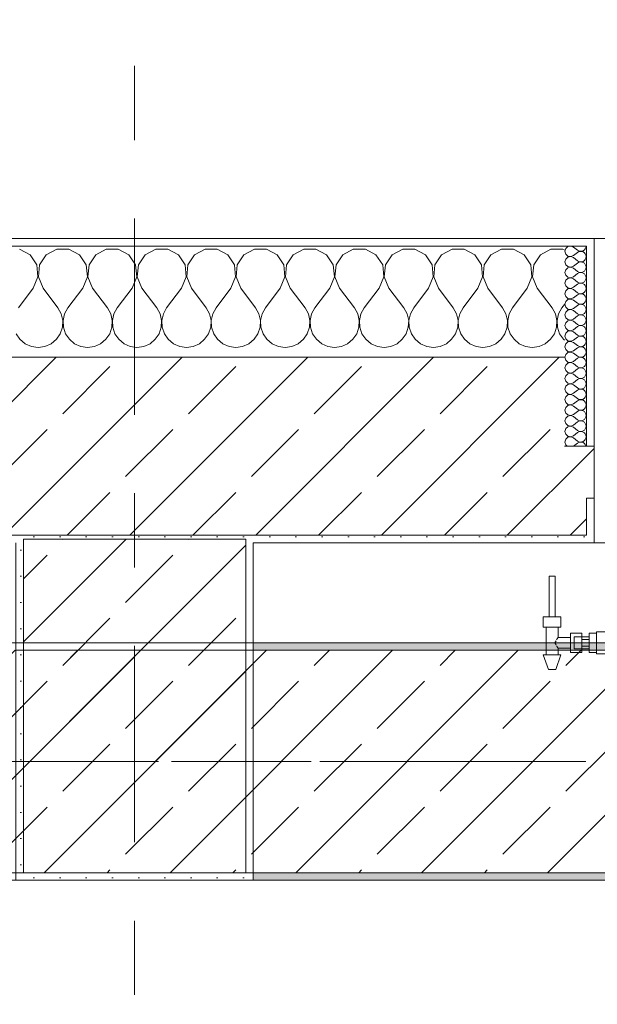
# Model space of a CAD drawing. Header units: metres. Extents: x -3.6 to 84.5, y -11 to 16.8.
# Tile 639 of 656: x 54.375 to 55.154, y 12.823 to 14.15. Entities that reach past the tile are written whole.
import ezdxf

# ---------------------------------------------------------------- set-up
doc = ezdxf.new("R2010")
doc.units = ezdxf.units.M
doc.header["$MEASUREMENT"] = 0
doc.linetypes.add('Achse', pattern=[0.2, 0.1, -0.05, 0, -0.05])
doc.linetypes.add('Strichlinie doppelt', pattern=[0.546806, 0.264583, -0.105833, 0.070556, -0.105833])
for name, color, linetype in [('301 - Elemente.Linie', 7, 'Continuous'), ('451 - Universal.Achsen Raster', 7, 'Continuous'), ('604 - Struktur.Wand Aussen', 7, 'Continuous'), ('607 - Struktur.Stütze', 7, 'Continuous'), ('608 - Struktur.Träger', 7, 'Continuous')]:
    doc.layers.add(name, color=color, linetype=linetype)
pattern_1 = [(45, (0, 0), (-0.08485281, 0.08485281), []), (45, (-0.04243, 0.04243), (-0.08485281, 0.08485281), [0.09, -0.03])]
pattern_2 = [(45, (0, 0), (-0.01767767, 0.01767767), [0, -0.025])]
pattern_3 = [(0, (0, 0), (0, 0.08660254), [0, -0.05]), (0, (0.025, 0.0433), (0, 0.08660254), [0, -0.05])]

# ---------------------------------------------------------------- blocks, each defined once
blk = doc.blocks.new('*X41')
at = {"layer": '604 - Struktur.Wand Aussen', "color": 7, "linetype": 'Continuous', "lineweight": 5}
for p, q in [((54.3891, 13.833), (54.3748, 13.8407)), ((54.3981, 13.8195), (54.3891, 13.833)), ((54.4109, 13.833), (54.4019, 13.8195)), ((54.4252, 13.8407), (54.4109, 13.833)), ((54.4415, 13.8407), (54.4252, 13.8407)), ((54.4558, 13.833), (54.4415, 13.8407)), ((54.4648, 13.8195), (54.4558, 13.833)), ((54.4776, 13.833), (54.4686, 13.8195)), ((54.4919, 13.8407), (54.4776, 13.833)), ((54.5081, 13.8407), (54.4919, 13.8407)), ((54.5224, 13.833), (54.5081, 13.8407)), ((54.5314, 13.8195), (54.5224, 13.833)), ((54.5442, 13.833), (54.5352, 13.8195)), ((54.5585, 13.8407), (54.5442, 13.833)), ((54.5748, 13.8407), (54.5585, 13.8407)), ((54.5891, 13.833), (54.5748, 13.8407)), ((54.5981, 13.8195), (54.5891, 13.833)), ((54.6109, 13.833), (54.6019, 13.8195)), ((54.6252, 13.8407), (54.6109, 13.833)), ((54.6415, 13.8407), (54.6252, 13.8407)), ((54.6558, 13.833), (54.6415, 13.8407)), ((54.6648, 13.8195), (54.6558, 13.833)), ((54.6776, 13.833), (54.6686, 13.8195)), ((54.6919, 13.8407), (54.6776, 13.833)), ((54.7081, 13.8407), (54.6919, 13.8407)), ((54.7224, 13.833), (54.7081, 13.8407)), ((54.7314, 13.8195), (54.7224, 13.833)), ((54.7442, 13.833), (54.7352, 13.8195)), ((54.7585, 13.8407), (54.7442, 13.833)), ((54.7748, 13.8407), (54.7585, 13.8407)), ((54.7891, 13.833), (54.7748, 13.8407)), ((54.7981, 13.8195), (54.7891, 13.833)), ((54.8109, 13.833), (54.8019, 13.8195)), ((54.8252, 13.8407), (54.8109, 13.833)), ((54.8415, 13.8407), (54.8252, 13.8407)), ((54.8558, 13.833), (54.8415, 13.8407)), ((54.8648, 13.8195), (54.8558, 13.833)), ((54.8776, 13.833), (54.8686, 13.8195)), ((54.8919, 13.8407), (54.8776, 13.833)), ((54.9081, 13.8407), (54.8919, 13.8407)), ((54.9224, 13.833), (54.9081, 13.8407)), ((54.9314, 13.8195), (54.9224, 13.833)), ((54.9442, 13.833), (54.9352, 13.8195)), ((54.9585, 13.8407), (54.9442, 13.833)), ((54.9748, 13.8407), (54.9585, 13.8407)), ((54.9891, 13.833), (54.9748, 13.8407)), ((54.9981, 13.8195), (54.9891, 13.833)), ((55.0109, 13.833), (55.0019, 13.8195)), ((55.0252, 13.8407), (55.0109, 13.833)), ((55.0415, 13.8407), (55.0252, 13.8407)), ((55.0558, 13.833), (55.0415, 13.8407)), ((55.0648, 13.8195), (55.0558, 13.833)), ((55.0776, 13.833), (55.0686, 13.8195)), ((55.0919, 13.8407), (55.0776, 13.833)), ((55.1081, 13.8407), (55.0919, 13.8407)), ((55.11, 13.8397), (55.1081, 13.8407)), ((54.3996, 13.8033), (54.3981, 13.8195)), ((54.4019, 13.8195), (54.4004, 13.8033)), ((54.4663, 13.8033), (54.4648, 13.8195)), ((54.4686, 13.8195), (54.467, 13.8033)), ((54.533, 13.8033), (54.5314, 13.8195)), ((54.5352, 13.8195), (54.5337, 13.8033)), ((54.5996, 13.8033), (54.5981, 13.8195)), ((54.6019, 13.8195), (54.6004, 13.8033)), ((54.6663, 13.8033), (54.6648, 13.8195)), ((54.6686, 13.8195), (54.667, 13.8033)), ((54.733, 13.8033), (54.7314, 13.8195)), ((54.7352, 13.8195), (54.7337, 13.8033)), ((54.7996, 13.8033), (54.7981, 13.8195)), ((54.8019, 13.8195), (54.8004, 13.8033)), ((54.8663, 13.8033), (54.8648, 13.8195)), ((54.8686, 13.8195), (54.867, 13.8033)), ((54.933, 13.8033), (54.9314, 13.8195)), ((54.9352, 13.8195), (54.9337, 13.8033)), ((54.9996, 13.8033), (54.9981, 13.8195)), ((55.0019, 13.8195), (55.0004, 13.8033)), ((55.0663, 13.8033), (55.0648, 13.8195)), ((55.0686, 13.8195), (55.067, 13.8033)), ((54.3933, 13.7883), (54.3996, 13.8033)), ((54.4004, 13.8033), (54.4067, 13.7883)), ((54.46, 13.7883), (54.4663, 13.8033)), ((54.467, 13.8033), (54.4733, 13.7883)), ((54.5267, 13.7883), (54.533, 13.8033)), ((54.5337, 13.8033), (54.54, 13.7883)), ((54.5933, 13.7883), (54.5996, 13.8033)), ((54.6004, 13.8033), (54.6067, 13.7883)), ((54.66, 13.7883), (54.6663, 13.8033)), ((54.667, 13.8033), (54.6733, 13.7883)), ((54.7267, 13.7883), (54.733, 13.8033)), ((54.7337, 13.8033), (54.74, 13.7883)), ((54.7933, 13.7883), (54.7996, 13.8033)), ((54.8004, 13.8033), (54.8067, 13.7883)), ((54.86, 13.7883), (54.8663, 13.8033)), ((54.867, 13.8033), (54.8733, 13.7883)), ((54.9267, 13.7883), (54.933, 13.8033)), ((54.9337, 13.8033), (54.94, 13.7883)), ((54.9933, 13.7883), (54.9996, 13.8033)), ((55.0004, 13.8033), (55.0067, 13.7883)), ((55.06, 13.7883), (55.0663, 13.8033)), ((55.067, 13.8033), (55.0733, 13.7883)), ((54.3933, 13.7883), (54.3733, 13.7617)), ((54.4067, 13.7883), (54.4267, 13.7617)), ((54.46, 13.7883), (54.44, 13.7617)), ((54.4733, 13.7883), (54.4933, 13.7617)), ((54.5267, 13.7883), (54.5067, 13.7617)), ((54.54, 13.7883), (54.56, 13.7617)), ((54.5933, 13.7883), (54.5733, 13.7617)), ((54.6067, 13.7883), (54.6267, 13.7617)), ((54.66, 13.7883), (54.64, 13.7617)), ((54.6733, 13.7883), (54.6933, 13.7617)), ((54.7267, 13.7883), (54.7067, 13.7617)), ((54.74, 13.7883), (54.76, 13.7617)), ((54.7933, 13.7883), (54.7733, 13.7617)), ((54.8067, 13.7883), (54.8267, 13.7617)), ((54.86, 13.7883), (54.84, 13.7617)), ((54.8733, 13.7883), (54.8933, 13.7617)), ((54.9267, 13.7883), (54.9067, 13.7617)), ((54.94, 13.7883), (54.96, 13.7617)), ((54.9933, 13.7883), (54.9733, 13.7617)), ((55.0067, 13.7883), (55.0267, 13.7617)), ((55.06, 13.7883), (55.04, 13.7617)), ((55.0733, 13.7883), (55.0933, 13.7617)), ((55.11, 13.7661), (55.1067, 13.7617)), ((54.4311, 13.7536), (54.4267, 13.7617)), ((54.4332, 13.7447), (54.4311, 13.7536)), ((54.4355, 13.7536), (54.4335, 13.7447)), ((54.44, 13.7617), (54.4355, 13.7536)), ((54.4978, 13.7536), (54.4933, 13.7617)), ((54.4999, 13.7447), (54.4978, 13.7536)), ((54.5022, 13.7536), (54.5001, 13.7447)), ((54.5067, 13.7617), (54.5022, 13.7536)), ((54.5645, 13.7536), (54.56, 13.7617)), ((54.5665, 13.7447), (54.5645, 13.7536)), ((54.5689, 13.7536), (54.5668, 13.7447)), ((54.5733, 13.7617), (54.5689, 13.7536)), ((54.6311, 13.7536), (54.6267, 13.7617)), ((54.6332, 13.7447), (54.6311, 13.7536)), ((54.6355, 13.7536), (54.6335, 13.7447)), ((54.64, 13.7617), (54.6355, 13.7536)), ((54.6978, 13.7536), (54.6933, 13.7617)), ((54.6999, 13.7447), (54.6978, 13.7536)), ((54.7022, 13.7536), (54.7001, 13.7447)), ((54.7067, 13.7617), (54.7022, 13.7536)), ((54.7645, 13.7536), (54.76, 13.7617)), ((54.7665, 13.7447), (54.7645, 13.7536)), ((54.7689, 13.7536), (54.7668, 13.7447)), ((54.7733, 13.7617), (54.7689, 13.7536)), ((54.8311, 13.7536), (54.8267, 13.7617)), ((54.8332, 13.7447), (54.8311, 13.7536)), ((54.8355, 13.7536), (54.8335, 13.7447)), ((54.84, 13.7617), (54.8355, 13.7536)), ((54.8978, 13.7536), (54.8933, 13.7617)), ((54.8999, 13.7447), (54.8978, 13.7536)), ((54.9022, 13.7536), (54.9001, 13.7447)), ((54.9067, 13.7617), (54.9022, 13.7536)), ((54.9645, 13.7536), (54.96, 13.7617)), ((54.9665, 13.7447), (54.9645, 13.7536)), ((54.9689, 13.7536), (54.9668, 13.7447)), ((54.9733, 13.7617), (54.9689, 13.7536)), ((55.0311, 13.7536), (55.0267, 13.7617)), ((55.0332, 13.7447), (55.0311, 13.7536)), ((55.0355, 13.7536), (55.0335, 13.7447)), ((55.04, 13.7617), (55.0355, 13.7536)), ((55.0978, 13.7536), (55.0933, 13.7617)), ((55.0999, 13.7447), (55.0978, 13.7536)), ((55.1022, 13.7536), (55.1001, 13.7447)), ((55.1067, 13.7617), (55.1022, 13.7536)), ((54.4328, 13.7355), (54.4332, 13.7447)), ((54.4335, 13.7447), (54.4339, 13.7355)), ((54.4994, 13.7355), (54.4999, 13.7447)), ((54.5001, 13.7447), (54.5006, 13.7355)), ((54.5661, 13.7355), (54.5665, 13.7447)), ((54.5668, 13.7447), (54.5672, 13.7355)), ((54.6328, 13.7355), (54.6332, 13.7447)), ((54.6335, 13.7447), (54.6339, 13.7355)), ((54.6994, 13.7355), (54.6999, 13.7447)), ((54.7001, 13.7447), (54.7006, 13.7355)), ((54.7661, 13.7355), (54.7665, 13.7447)), ((54.7668, 13.7447), (54.7672, 13.7355)), ((54.8328, 13.7355), (54.8332, 13.7447)), ((54.8335, 13.7447), (54.8339, 13.7355)), ((54.8994, 13.7355), (54.8999, 13.7447)), ((54.9001, 13.7447), (54.9006, 13.7355)), ((54.9661, 13.7355), (54.9665, 13.7447)), ((54.9668, 13.7447), (54.9672, 13.7355)), ((55.0328, 13.7355), (55.0332, 13.7447)), ((55.0335, 13.7447), (55.0339, 13.7355)), ((55.0994, 13.7355), (55.0999, 13.7447)), ((55.1001, 13.7447), (55.1006, 13.7355)), ((54.3702, 13.7268), (54.3754, 13.7192)), ((54.4246, 13.7192), (54.4298, 13.7268)), ((54.4298, 13.7268), (54.4328, 13.7355)), ((54.4339, 13.7355), (54.4369, 13.7268)), ((54.4369, 13.7268), (54.4421, 13.7192)), ((54.4913, 13.7192), (54.4965, 13.7268)), ((54.4965, 13.7268), (54.4994, 13.7355)), ((54.5006, 13.7355), (54.5035, 13.7268)), ((54.5035, 13.7268), (54.5087, 13.7192)), ((54.5579, 13.7192), (54.5631, 13.7268)), ((54.5631, 13.7268), (54.5661, 13.7355)), ((54.5672, 13.7355), (54.5702, 13.7268)), ((54.5702, 13.7268), (54.5754, 13.7192)), ((54.6246, 13.7192), (54.6298, 13.7268)), ((54.6298, 13.7268), (54.6328, 13.7355)), ((54.6339, 13.7355), (54.6369, 13.7268)), ((54.6369, 13.7268), (54.6421, 13.7192)), ((54.6913, 13.7192), (54.6965, 13.7268)), ((54.6965, 13.7268), (54.6994, 13.7355)), ((54.7006, 13.7355), (54.7035, 13.7268)), ((54.7035, 13.7268), (54.7087, 13.7192)), ((54.7579, 13.7192), (54.7631, 13.7268)), ((54.7631, 13.7268), (54.7661, 13.7355)), ((54.7672, 13.7355), (54.7702, 13.7268)), ((54.7702, 13.7268), (54.7754, 13.7192)), ((54.8246, 13.7192), (54.8298, 13.7268)), ((54.8298, 13.7268), (54.8328, 13.7355)), ((54.8339, 13.7355), (54.8369, 13.7268)), ((54.8369, 13.7268), (54.8421, 13.7192)), ((54.8913, 13.7192), (54.8965, 13.7268)), ((54.8965, 13.7268), (54.8994, 13.7355)), ((54.9006, 13.7355), (54.9035, 13.7268)), ((54.9035, 13.7268), (54.9087, 13.7192)), ((54.9579, 13.7192), (54.9631, 13.7268)), ((54.9631, 13.7268), (54.9661, 13.7355)), ((54.9672, 13.7355), (54.9702, 13.7268)), ((54.9702, 13.7268), (54.9754, 13.7192)), ((55.0246, 13.7192), (55.0298, 13.7268)), ((55.0298, 13.7268), (55.0328, 13.7355)), ((55.0339, 13.7355), (55.0369, 13.7268)), ((55.0369, 13.7268), (55.0421, 13.7192)), ((55.0913, 13.7192), (55.0965, 13.7268)), ((55.0965, 13.7268), (55.0994, 13.7355)), ((55.1006, 13.7355), (55.1035, 13.7268)), ((55.1035, 13.7268), (55.1087, 13.7192)), ((54.3754, 13.7192), (54.3825, 13.7133)), ((54.3825, 13.7133), (54.3909, 13.7096)), ((54.4091, 13.7096), (54.4175, 13.7133)), ((54.4175, 13.7133), (54.4246, 13.7192)), ((54.4421, 13.7192), (54.4491, 13.7133)), ((54.4491, 13.7133), (54.4576, 13.7096)), ((54.4758, 13.7096), (54.4842, 13.7133)), ((54.4842, 13.7133), (54.4913, 13.7192)), ((54.5087, 13.7192), (54.5158, 13.7133)), ((54.5158, 13.7133), (54.5242, 13.7096)), ((54.5424, 13.7096), (54.5509, 13.7133)), ((54.5509, 13.7133), (54.5579, 13.7192)), ((54.5754, 13.7192), (54.5825, 13.7133)), ((54.5825, 13.7133), (54.5909, 13.7096)), ((54.6091, 13.7096), (54.6175, 13.7133)), ((54.6175, 13.7133), (54.6246, 13.7192)), ((54.6421, 13.7192), (54.6491, 13.7133)), ((54.6491, 13.7133), (54.6576, 13.7096)), ((54.6758, 13.7096), (54.6842, 13.7133)), ((54.6842, 13.7133), (54.6913, 13.7192)), ((54.7087, 13.7192), (54.7158, 13.7133)), ((54.7158, 13.7133), (54.7242, 13.7096)), ((54.7424, 13.7096), (54.7509, 13.7133)), ((54.7509, 13.7133), (54.7579, 13.7192)), ((54.7754, 13.7192), (54.7825, 13.7133)), ((54.7825, 13.7133), (54.7909, 13.7096)), ((54.8091, 13.7096), (54.8175, 13.7133)), ((54.8175, 13.7133), (54.8246, 13.7192)), ((54.8421, 13.7192), (54.8491, 13.7133)), ((54.8491, 13.7133), (54.8576, 13.7096)), ((54.8758, 13.7096), (54.8842, 13.7133)), ((54.8842, 13.7133), (54.8913, 13.7192)), ((54.9087, 13.7192), (54.9158, 13.7133)), ((54.9158, 13.7133), (54.9242, 13.7096)), ((54.9424, 13.7096), (54.9509, 13.7133)), ((54.9509, 13.7133), (54.9579, 13.7192)), ((54.9754, 13.7192), (54.9825, 13.7133)), ((54.9825, 13.7133), (54.9909, 13.7096)), ((55.0091, 13.7096), (55.0175, 13.7133)), ((55.0175, 13.7133), (55.0246, 13.7192)), ((55.0421, 13.7192), (55.0491, 13.7133)), ((55.0491, 13.7133), (55.0576, 13.7096)), ((55.0758, 13.7096), (55.0842, 13.7133)), ((55.0842, 13.7133), (55.0913, 13.7192)), ((55.1087, 13.7192), (55.11, 13.7181)), ((54.3909, 13.7096), (54.4, 13.7083)), ((54.4, 13.7083), (54.4091, 13.7096)), ((54.4576, 13.7096), (54.4667, 13.7083)), ((54.4667, 13.7083), (54.4758, 13.7096)), ((54.5242, 13.7096), (54.5333, 13.7083)), ((54.5333, 13.7083), (54.5424, 13.7096)), ((54.5909, 13.7096), (54.6, 13.7083)), ((54.6, 13.7083), (54.6091, 13.7096)), ((54.6576, 13.7096), (54.6667, 13.7083)), ((54.6667, 13.7083), (54.6758, 13.7096)), ((54.7242, 13.7096), (54.7333, 13.7083)), ((54.7333, 13.7083), (54.7424, 13.7096)), ((54.7909, 13.7096), (54.8, 13.7083)), ((54.8, 13.7083), (54.8091, 13.7096)), ((54.8576, 13.7096), (54.8667, 13.7083)), ((54.8667, 13.7083), (54.8758, 13.7096)), ((54.9242, 13.7096), (54.9333, 13.7083)), ((54.9333, 13.7083), (54.9424, 13.7096)), ((54.9909, 13.7096), (55, 13.7083)), ((55, 13.7083), (55.0091, 13.7096)), ((55.0576, 13.7096), (55.0667, 13.7083)), ((55.0667, 13.7083), (55.0758, 13.7096))]:
    blk.add_line(p, q, dxfattribs=at)
blk = doc.blocks.new('*X71')
at = {"layer": '604 - Struktur.Wand Aussen', "color": 7, "linetype": 'Continuous', "lineweight": 5}
for p, q in [((55.1118, 13.8416), (55.1107, 13.8379)), ((55.1107, 13.8379), (55.1118, 13.8341)), ((55.1147, 13.8442), (55.1118, 13.8416)), ((55.1118, 13.8341), (55.1147, 13.8315)), ((55.1185, 13.845), (55.1147, 13.8442)), ((55.1221, 13.8436), (55.1185, 13.845)), ((55.1185, 13.8307), (55.1221, 13.8321)), ((55.1221, 13.8436), (55.1279, 13.8393)), ((55.1221, 13.8321), (55.1279, 13.8364)), ((55.1279, 13.8393), (55.1296, 13.8383)), ((55.1296, 13.8374), (55.1279, 13.8364)), ((55.1296, 13.8383), (55.1315, 13.8379)), ((55.1315, 13.8378), (55.1296, 13.8374)), ((55.1315, 13.8379), (55.1335, 13.838)), ((55.1335, 13.8377), (55.1315, 13.8378)), ((55.1335, 13.838), (55.1353, 13.8386)), ((55.1353, 13.8371), (55.1335, 13.8377)), ((55.1353, 13.8386), (55.137, 13.8397)), ((55.137, 13.836), (55.1353, 13.8371)), ((55.137, 13.8397), (55.1382, 13.8412)), ((55.1382, 13.8345), (55.137, 13.836)), ((55.1382, 13.8412), (55.139, 13.843)), ((55.139, 13.8327), (55.1382, 13.8345)), ((55.139, 13.843), (55.1393, 13.845)), ((55.1393, 13.8307), (55.139, 13.8327)), ((55.1118, 13.8273), (55.1107, 13.8236)), ((55.1107, 13.8236), (55.1118, 13.8198)), ((55.1147, 13.83), (55.1118, 13.8273)), ((55.1118, 13.8198), (55.1147, 13.8172)), ((55.1147, 13.8315), (55.1185, 13.8307)), ((55.1185, 13.8307), (55.1147, 13.83)), ((55.1221, 13.8293), (55.1185, 13.8307)), ((55.1221, 13.8293), (55.1279, 13.825)), ((55.1221, 13.8179), (55.1279, 13.8221)), ((55.1279, 13.825), (55.1296, 13.824)), ((55.1296, 13.8231), (55.1279, 13.8221)), ((55.1296, 13.824), (55.1315, 13.8236)), ((55.1315, 13.8235), (55.1296, 13.8231)), ((55.1315, 13.8236), (55.1335, 13.8237)), ((55.1335, 13.8234), (55.1315, 13.8235)), ((55.1335, 13.8237), (55.1353, 13.8243)), ((55.1353, 13.8228), (55.1335, 13.8234)), ((55.1353, 13.8243), (55.137, 13.8254)), ((55.137, 13.8217), (55.1353, 13.8228)), ((55.137, 13.8254), (55.1382, 13.827)), ((55.1382, 13.8202), (55.137, 13.8217)), ((55.1382, 13.827), (55.139, 13.8288)), ((55.139, 13.8184), (55.1382, 13.8202)), ((55.139, 13.8288), (55.1393, 13.8307)), ((55.1118, 13.813), (55.1107, 13.8093)), ((55.1107, 13.8093), (55.1118, 13.8055)), ((55.1147, 13.8157), (55.1118, 13.813)), ((55.1118, 13.8055), (55.1147, 13.8029)), ((55.1147, 13.8172), (55.1185, 13.8165)), ((55.1185, 13.8164), (55.1147, 13.8157)), ((55.1185, 13.8165), (55.1221, 13.8179)), ((55.1221, 13.815), (55.1185, 13.8164)), ((55.1221, 13.815), (55.1279, 13.8107)), ((55.1221, 13.8036), (55.1279, 13.8079)), ((55.1279, 13.8107), (55.1296, 13.8098)), ((55.1296, 13.8088), (55.1279, 13.8079)), ((55.1296, 13.8098), (55.1315, 13.8093)), ((55.1315, 13.8093), (55.1296, 13.8088)), ((55.1315, 13.8093), (55.1335, 13.8094)), ((55.1335, 13.8092), (55.1315, 13.8093)), ((55.1335, 13.8094), (55.1353, 13.81)), ((55.1353, 13.8085), (55.1335, 13.8092)), ((55.1353, 13.81), (55.137, 13.8112)), ((55.137, 13.8074), (55.1353, 13.8085)), ((55.137, 13.8112), (55.1382, 13.8127)), ((55.1382, 13.8059), (55.137, 13.8074)), ((55.1382, 13.8127), (55.139, 13.8145)), ((55.139, 13.8041), (55.1382, 13.8059)), ((55.1393, 13.8164), (55.139, 13.8184)), ((55.139, 13.8145), (55.1393, 13.8164)), ((55.1118, 13.7988), (55.1107, 13.795)), ((55.1107, 13.795), (55.1118, 13.7912)), ((55.1147, 13.8014), (55.1118, 13.7988)), ((55.1147, 13.8029), (55.1185, 13.8022)), ((55.1185, 13.8021), (55.1147, 13.8014)), ((55.1185, 13.8022), (55.1221, 13.8036)), ((55.1221, 13.8007), (55.1185, 13.8021)), ((55.1221, 13.8007), (55.1279, 13.7964)), ((55.1221, 13.7893), (55.1279, 13.7936)), ((55.1279, 13.7964), (55.1296, 13.7955)), ((55.1296, 13.7945), (55.1279, 13.7936)), ((55.1296, 13.7955), (55.1315, 13.795)), ((55.1315, 13.795), (55.1296, 13.7945)), ((55.1315, 13.795), (55.1335, 13.7951)), ((55.1335, 13.7949), (55.1315, 13.795)), ((55.1335, 13.7951), (55.1353, 13.7958)), ((55.1353, 13.7942), (55.1335, 13.7949)), ((55.1353, 13.7958), (55.137, 13.7969)), ((55.137, 13.7931), (55.1353, 13.7942)), ((55.137, 13.7969), (55.1382, 13.7984)), ((55.1382, 13.7916), (55.137, 13.7931)), ((55.1382, 13.7984), (55.139, 13.8002)), ((55.1393, 13.8021), (55.139, 13.8041)), ((55.139, 13.8002), (55.1393, 13.8021)), ((55.1118, 13.7845), (55.1107, 13.7807)), ((55.1107, 13.7807), (55.1118, 13.777)), ((55.1118, 13.7912), (55.1147, 13.7886)), ((55.1147, 13.7871), (55.1118, 13.7845)), ((55.1147, 13.7886), (55.1185, 13.7879)), ((55.1185, 13.7878), (55.1147, 13.7871)), ((55.1185, 13.7879), (55.1221, 13.7893)), ((55.1221, 13.7864), (55.1185, 13.7878)), ((55.1221, 13.7864), (55.1279, 13.7821)), ((55.1221, 13.775), (55.1279, 13.7793)), ((55.1279, 13.7821), (55.1296, 13.7812)), ((55.1296, 13.7802), (55.1279, 13.7793)), ((55.1296, 13.7812), (55.1315, 13.7807)), ((55.1315, 13.7807), (55.1296, 13.7802)), ((55.1315, 13.7807), (55.1335, 13.7808)), ((55.1335, 13.7806), (55.1315, 13.7807)), ((55.1335, 13.7808), (55.1353, 13.7815)), ((55.1353, 13.78), (55.1335, 13.7806)), ((55.1353, 13.7815), (55.137, 13.7826)), ((55.137, 13.7788), (55.1353, 13.78)), ((55.137, 13.7826), (55.1382, 13.7841)), ((55.1382, 13.7773), (55.137, 13.7788)), ((55.139, 13.7898), (55.1382, 13.7916)), ((55.1382, 13.7841), (55.139, 13.7859)), ((55.1393, 13.7879), (55.139, 13.7898)), ((55.139, 13.7859), (55.1393, 13.7879)), ((55.1118, 13.7702), (55.1107, 13.7664)), ((55.1107, 13.7664), (55.1118, 13.7627)), ((55.1118, 13.777), (55.1147, 13.7743)), ((55.1147, 13.7728), (55.1118, 13.7702)), ((55.1147, 13.7743), (55.1185, 13.7736)), ((55.1185, 13.7735), (55.1147, 13.7728)), ((55.1185, 13.7736), (55.1221, 13.775)), ((55.1221, 13.7721), (55.1185, 13.7735)), ((55.1221, 13.7721), (55.1279, 13.7679)), ((55.1279, 13.7679), (55.1296, 13.7669)), ((55.1296, 13.766), (55.1279, 13.765)), ((55.1296, 13.7669), (55.1315, 13.7665)), ((55.1315, 13.7664), (55.1296, 13.766)), ((55.1315, 13.7665), (55.1335, 13.7666)), ((55.1335, 13.7663), (55.1315, 13.7664)), ((55.1335, 13.7666), (55.1353, 13.7672)), ((55.1353, 13.7657), (55.1335, 13.7663)), ((55.1353, 13.7672), (55.137, 13.7683)), ((55.137, 13.7646), (55.1353, 13.7657)), ((55.137, 13.7683), (55.1382, 13.7698)), ((55.139, 13.7755), (55.1382, 13.7773)), ((55.1382, 13.7698), (55.139, 13.7716)), ((55.1393, 13.7736), (55.139, 13.7755)), ((55.139, 13.7716), (55.1393, 13.7736)), ((55.1118, 13.7559), (55.1107, 13.7521)), ((55.1118, 13.7627), (55.1147, 13.76)), ((55.1147, 13.7585), (55.1118, 13.7559)), ((55.1147, 13.76), (55.1185, 13.7593)), ((55.1185, 13.7593), (55.1147, 13.7585)), ((55.1185, 13.7593), (55.1221, 13.7607)), ((55.1221, 13.7579), (55.1185, 13.7593)), ((55.1221, 13.7607), (55.1279, 13.765)), ((55.1221, 13.7579), (55.1279, 13.7536)), ((55.1279, 13.7536), (55.1296, 13.7526)), ((55.1296, 13.7526), (55.1315, 13.7522)), ((55.1315, 13.7522), (55.1335, 13.7523)), ((55.1335, 13.7523), (55.1353, 13.7529)), ((55.1353, 13.7529), (55.137, 13.754)), ((55.1382, 13.763), (55.137, 13.7646)), ((55.137, 13.754), (55.1382, 13.7555)), ((55.139, 13.7612), (55.1382, 13.763)), ((55.1382, 13.7555), (55.139, 13.7573)), ((55.1393, 13.7593), (55.139, 13.7612)), ((55.139, 13.7573), (55.1393, 13.7593)), ((55.1107, 13.7521), (55.1118, 13.7484)), ((55.1118, 13.7416), (55.1107, 13.7379)), ((55.1118, 13.7484), (55.1147, 13.7458)), ((55.1147, 13.7442), (55.1118, 13.7416)), ((55.1147, 13.7458), (55.1185, 13.745)), ((55.1185, 13.745), (55.1147, 13.7442)), ((55.1185, 13.745), (55.1221, 13.7464)), ((55.1221, 13.7436), (55.1185, 13.745)), ((55.1221, 13.7464), (55.1279, 13.7507)), ((55.1221, 13.7436), (55.1279, 13.7393)), ((55.1296, 13.7517), (55.1279, 13.7507)), ((55.1279, 13.7393), (55.1296, 13.7383)), ((55.1315, 13.7521), (55.1296, 13.7517)), ((55.1335, 13.752), (55.1315, 13.7521)), ((55.1353, 13.7514), (55.1335, 13.752)), ((55.137, 13.7503), (55.1353, 13.7514)), ((55.1353, 13.7386), (55.137, 13.7397)), ((55.1382, 13.7488), (55.137, 13.7503)), ((55.137, 13.7397), (55.1382, 13.7412)), ((55.139, 13.747), (55.1382, 13.7488)), ((55.1382, 13.7412), (55.139, 13.743)), ((55.1393, 13.745), (55.139, 13.747)), ((55.139, 13.743), (55.1393, 13.745)), ((55.1107, 13.7379), (55.1118, 13.7341)), ((55.1118, 13.7273), (55.1107, 13.7236)), ((55.1118, 13.7341), (55.1147, 13.7315)), ((55.1147, 13.73), (55.1118, 13.7273)), ((55.1147, 13.7315), (55.1185, 13.7307)), ((55.1185, 13.7307), (55.1147, 13.73)), ((55.1185, 13.7307), (55.1221, 13.7321)), ((55.1221, 13.7293), (55.1185, 13.7307)), ((55.1221, 13.7321), (55.1279, 13.7364)), ((55.1221, 13.7293), (55.1279, 13.725)), ((55.1296, 13.7374), (55.1279, 13.7364)), ((55.1296, 13.7383), (55.1315, 13.7379)), ((55.1315, 13.7378), (55.1296, 13.7374)), ((55.1315, 13.7379), (55.1335, 13.738)), ((55.1335, 13.7377), (55.1315, 13.7378)), ((55.1335, 13.738), (55.1353, 13.7386)), ((55.1353, 13.7371), (55.1335, 13.7377)), ((55.137, 13.736), (55.1353, 13.7371)), ((55.1382, 13.7345), (55.137, 13.736)), ((55.137, 13.7254), (55.1382, 13.727)), ((55.139, 13.7327), (55.1382, 13.7345)), ((55.1382, 13.727), (55.139, 13.7288)), ((55.1393, 13.7307), (55.139, 13.7327)), ((55.139, 13.7288), (55.1393, 13.7307)), ((55.1107, 13.7236), (55.1118, 13.7198)), ((55.1118, 13.713), (55.1107, 13.7093)), ((55.1118, 13.7198), (55.1147, 13.7172)), ((55.1147, 13.7157), (55.1118, 13.713)), ((55.1147, 13.7172), (55.1185, 13.7165)), ((55.1185, 13.7164), (55.1147, 13.7157)), ((55.1185, 13.7165), (55.1221, 13.7179)), ((55.1221, 13.715), (55.1185, 13.7164)), ((55.1221, 13.7179), (55.1279, 13.7221)), ((55.1221, 13.715), (55.1279, 13.7107)), ((55.1279, 13.725), (55.1296, 13.724)), ((55.1296, 13.7231), (55.1279, 13.7221)), ((55.1296, 13.724), (55.1315, 13.7236)), ((55.1315, 13.7235), (55.1296, 13.7231)), ((55.1315, 13.7236), (55.1335, 13.7237)), ((55.1335, 13.7234), (55.1315, 13.7235)), ((55.1335, 13.7237), (55.1353, 13.7243)), ((55.1353, 13.7228), (55.1335, 13.7234)), ((55.1353, 13.7243), (55.137, 13.7254)), ((55.137, 13.7217), (55.1353, 13.7228)), ((55.1382, 13.7202), (55.137, 13.7217)), ((55.137, 13.7112), (55.1382, 13.7127)), ((55.139, 13.7184), (55.1382, 13.7202)), ((55.1382, 13.7127), (55.139, 13.7145)), ((55.1393, 13.7164), (55.139, 13.7184)), ((55.139, 13.7145), (55.1393, 13.7164)), ((55.1107, 13.7093), (55.1118, 13.7055)), ((55.1118, 13.7055), (55.1147, 13.7029)), ((55.1147, 13.7014), (55.1118, 13.6988)), ((55.1147, 13.7029), (55.1185, 13.7022)), ((55.1185, 13.7021), (55.1147, 13.7014)), ((55.1185, 13.7022), (55.1221, 13.7036)), ((55.1221, 13.7007), (55.1185, 13.7021)), ((55.1221, 13.7036), (55.1279, 13.7079)), ((55.1221, 13.7007), (55.1279, 13.6964)), ((55.1279, 13.7107), (55.1296, 13.7098)), ((55.1296, 13.7088), (55.1279, 13.7079)), ((55.1296, 13.7098), (55.1315, 13.7093)), ((55.1315, 13.7093), (55.1296, 13.7088)), ((55.1315, 13.7093), (55.1335, 13.7094)), ((55.1335, 13.7092), (55.1315, 13.7093)), ((55.1335, 13.7094), (55.1353, 13.71)), ((55.1353, 13.7085), (55.1335, 13.7092)), ((55.1353, 13.71), (55.137, 13.7112)), ((55.137, 13.7074), (55.1353, 13.7085)), ((55.1382, 13.7059), (55.137, 13.7074)), ((55.139, 13.7041), (55.1382, 13.7059)), ((55.1382, 13.6984), (55.139, 13.7002)), ((55.1393, 13.7021), (55.139, 13.7041)), ((55.139, 13.7002), (55.1393, 13.7021)), ((55.1118, 13.6988), (55.1107, 13.695)), ((55.1107, 13.695), (55.1118, 13.6912)), ((55.1118, 13.6912), (55.1147, 13.6886)), ((55.1147, 13.6871), (55.1118, 13.6845)), ((55.1147, 13.6886), (55.1185, 13.6879)), ((55.1185, 13.6878), (55.1147, 13.6871)), ((55.1185, 13.6879), (55.1221, 13.6893)), ((55.1221, 13.6864), (55.1185, 13.6878)), ((55.1221, 13.6893), (55.1279, 13.6936)), ((55.1221, 13.6864), (55.1279, 13.6821)), ((55.1279, 13.6964), (55.1296, 13.6955)), ((55.1296, 13.6945), (55.1279, 13.6936)), ((55.1296, 13.6955), (55.1315, 13.695)), ((55.1315, 13.695), (55.1296, 13.6945)), ((55.1315, 13.695), (55.1335, 13.6951)), ((55.1335, 13.6949), (55.1315, 13.695)), ((55.1335, 13.6951), (55.1353, 13.6958)), ((55.1353, 13.6942), (55.1335, 13.6949)), ((55.1353, 13.6958), (55.137, 13.6969)), ((55.137, 13.6931), (55.1353, 13.6942)), ((55.137, 13.6969), (55.1382, 13.6984)), ((55.1382, 13.6916), (55.137, 13.6931)), ((55.139, 13.6898), (55.1382, 13.6916)), ((55.1382, 13.6841), (55.139, 13.6859)), ((55.1393, 13.6879), (55.139, 13.6898)), ((55.139, 13.6859), (55.1393, 13.6879)), ((55.1118, 13.6845), (55.1107, 13.6807)), ((55.1107, 13.6807), (55.1118, 13.677)), ((55.1118, 13.677), (55.1147, 13.6743)), ((55.1147, 13.6728), (55.1118, 13.6702)), ((55.1147, 13.6743), (55.1185, 13.6736)), ((55.1185, 13.6735), (55.1147, 13.6728)), ((55.1185, 13.6736), (55.1221, 13.675)), ((55.1221, 13.6721), (55.1185, 13.6735)), ((55.1221, 13.675), (55.1279, 13.6793)), ((55.1279, 13.6821), (55.1296, 13.6812)), ((55.1296, 13.6802), (55.1279, 13.6793)), ((55.1296, 13.6812), (55.1315, 13.6807)), ((55.1315, 13.6807), (55.1296, 13.6802)), ((55.1315, 13.6807), (55.1335, 13.6808)), ((55.1335, 13.6806), (55.1315, 13.6807)), ((55.1335, 13.6808), (55.1353, 13.6815)), ((55.1353, 13.68), (55.1335, 13.6806)), ((55.1353, 13.6815), (55.137, 13.6826)), ((55.137, 13.6788), (55.1353, 13.68)), ((55.137, 13.6826), (55.1382, 13.6841)), ((55.1382, 13.6773), (55.137, 13.6788)), ((55.139, 13.6755), (55.1382, 13.6773)), ((55.1393, 13.6736), (55.139, 13.6755)), ((55.139, 13.6716), (55.1393, 13.6736)), ((55.1118, 13.6702), (55.1107, 13.6664)), ((55.1107, 13.6664), (55.1118, 13.6627)), ((55.1118, 13.6627), (55.1147, 13.66)), ((55.1147, 13.66), (55.1185, 13.6593)), ((55.1185, 13.6593), (55.1221, 13.6607)), ((55.1221, 13.6721), (55.1279, 13.6679)), ((55.1221, 13.6607), (55.1279, 13.665)), ((55.1279, 13.6679), (55.1296, 13.6669)), ((55.1296, 13.666), (55.1279, 13.665)), ((55.1296, 13.6669), (55.1315, 13.6665)), ((55.1315, 13.6664), (55.1296, 13.666)), ((55.1315, 13.6665), (55.1335, 13.6666)), ((55.1335, 13.6663), (55.1315, 13.6664)), ((55.1335, 13.6666), (55.1353, 13.6672)), ((55.1353, 13.6657), (55.1335, 13.6663)), ((55.1353, 13.6672), (55.137, 13.6683)), ((55.137, 13.6646), (55.1353, 13.6657)), ((55.137, 13.6683), (55.1382, 13.6698)), ((55.1382, 13.663), (55.137, 13.6646)), ((55.1382, 13.6698), (55.139, 13.6716)), ((55.139, 13.6612), (55.1382, 13.663)), ((55.1393, 13.6593), (55.139, 13.6612)), ((55.1118, 13.6559), (55.1107, 13.6521)), ((55.1107, 13.6521), (55.1118, 13.6484)), ((55.1147, 13.6585), (55.1118, 13.6559)), ((55.1118, 13.6484), (55.1147, 13.6458)), ((55.1185, 13.6593), (55.1147, 13.6585)), ((55.1221, 13.6579), (55.1185, 13.6593)), ((55.1185, 13.645), (55.1221, 13.6464)), ((55.1221, 13.6579), (55.1279, 13.6536)), ((55.1221, 13.6464), (55.1279, 13.6507)), ((55.1279, 13.6536), (55.1296, 13.6526)), ((55.1296, 13.6517), (55.1279, 13.6507)), ((55.1296, 13.6526), (55.1315, 13.6522)), ((55.1315, 13.6521), (55.1296, 13.6517)), ((55.1315, 13.6522), (55.1335, 13.6523)), ((55.1335, 13.652), (55.1315, 13.6521)), ((55.1335, 13.6523), (55.1353, 13.6529)), ((55.1353, 13.6514), (55.1335, 13.652)), ((55.1353, 13.6529), (55.137, 13.654)), ((55.137, 13.6503), (55.1353, 13.6514)), ((55.137, 13.654), (55.1382, 13.6555)), ((55.1382, 13.6488), (55.137, 13.6503)), ((55.1382, 13.6555), (55.139, 13.6573)), ((55.139, 13.647), (55.1382, 13.6488)), ((55.139, 13.6573), (55.1393, 13.6593)), ((55.1393, 13.645), (55.139, 13.647)), ((55.1118, 13.6416), (55.1107, 13.6379)), ((55.1107, 13.6379), (55.1118, 13.6341)), ((55.1147, 13.6442), (55.1118, 13.6416)), ((55.1118, 13.6341), (55.1147, 13.6315)), ((55.1147, 13.6458), (55.1185, 13.645)), ((55.1185, 13.645), (55.1147, 13.6442)), ((55.1221, 13.6436), (55.1185, 13.645)), ((55.1221, 13.6436), (55.1279, 13.6393)), ((55.1221, 13.6321), (55.1279, 13.6364)), ((55.1279, 13.6393), (55.1296, 13.6383)), ((55.1296, 13.6374), (55.1279, 13.6364)), ((55.1296, 13.6383), (55.1315, 13.6379)), ((55.1315, 13.6378), (55.1296, 13.6374)), ((55.1315, 13.6379), (55.1335, 13.638)), ((55.1335, 13.6377), (55.1315, 13.6378)), ((55.1335, 13.638), (55.1353, 13.6386)), ((55.1353, 13.6371), (55.1335, 13.6377)), ((55.1353, 13.6386), (55.137, 13.6397)), ((55.137, 13.636), (55.1353, 13.6371)), ((55.137, 13.6397), (55.1382, 13.6412)), ((55.1382, 13.6345), (55.137, 13.636)), ((55.1382, 13.6412), (55.139, 13.643)), ((55.139, 13.6327), (55.1382, 13.6345)), ((55.139, 13.643), (55.1393, 13.645)), ((55.1118, 13.6273), (55.1107, 13.6236)), ((55.1107, 13.6236), (55.1118, 13.6198)), ((55.1147, 13.63), (55.1118, 13.6273)), ((55.1118, 13.6198), (55.1147, 13.6172)), ((55.1147, 13.6315), (55.1185, 13.6307)), ((55.1185, 13.6307), (55.1147, 13.63)), ((55.1185, 13.6307), (55.1221, 13.6321)), ((55.1221, 13.6293), (55.1185, 13.6307)), ((55.1221, 13.6293), (55.1279, 13.625)), ((55.1221, 13.6179), (55.1279, 13.6221)), ((55.1279, 13.625), (55.1296, 13.624)), ((55.1296, 13.6231), (55.1279, 13.6221)), ((55.1296, 13.624), (55.1315, 13.6236)), ((55.1315, 13.6235), (55.1296, 13.6231)), ((55.1315, 13.6236), (55.1335, 13.6237)), ((55.1335, 13.6234), (55.1315, 13.6235)), ((55.1335, 13.6237), (55.1353, 13.6243)), ((55.1353, 13.6228), (55.1335, 13.6234)), ((55.1353, 13.6243), (55.137, 13.6254)), ((55.137, 13.6217), (55.1353, 13.6228)), ((55.137, 13.6254), (55.1382, 13.627)), ((55.1382, 13.6202), (55.137, 13.6217)), ((55.1382, 13.627), (55.139, 13.6288)), ((55.139, 13.6184), (55.1382, 13.6202)), ((55.1393, 13.6307), (55.139, 13.6327)), ((55.139, 13.6288), (55.1393, 13.6307)), ((55.1118, 13.613), (55.1107, 13.6093)), ((55.1107, 13.6093), (55.1118, 13.6055)), ((55.1147, 13.6157), (55.1118, 13.613)), ((55.1147, 13.6172), (55.1185, 13.6165)), ((55.1185, 13.6164), (55.1147, 13.6157)), ((55.1185, 13.6165), (55.1221, 13.6179)), ((55.1221, 13.615), (55.1185, 13.6164)), ((55.1221, 13.615), (55.1279, 13.6107)), ((55.1221, 13.6036), (55.1279, 13.6079)), ((55.1279, 13.6107), (55.1296, 13.6098)), ((55.1296, 13.6088), (55.1279, 13.6079)), ((55.1296, 13.6098), (55.1315, 13.6093)), ((55.1315, 13.6093), (55.1296, 13.6088)), ((55.1315, 13.6093), (55.1335, 13.6094)), ((55.1335, 13.6092), (55.1315, 13.6093)), ((55.1335, 13.6094), (55.1353, 13.61)), ((55.1353, 13.6085), (55.1335, 13.6092)), ((55.1353, 13.61), (55.137, 13.6112)), ((55.137, 13.6074), (55.1353, 13.6085)), ((55.137, 13.6112), (55.1382, 13.6127)), ((55.1382, 13.6059), (55.137, 13.6074)), ((55.1382, 13.6127), (55.139, 13.6145)), ((55.1393, 13.6164), (55.139, 13.6184)), ((55.139, 13.6145), (55.1393, 13.6164)), ((55.1118, 13.5988), (55.1107, 13.595)), ((55.1107, 13.595), (55.1118, 13.5912)), ((55.1118, 13.6055), (55.1147, 13.6029)), ((55.1147, 13.6014), (55.1118, 13.5988)), ((55.1147, 13.6029), (55.1185, 13.6022)), ((55.1185, 13.6021), (55.1147, 13.6014)), ((55.1185, 13.6022), (55.1221, 13.6036)), ((55.1221, 13.6007), (55.1185, 13.6021)), ((55.1221, 13.6007), (55.1279, 13.5964)), ((55.1221, 13.5893), (55.1279, 13.5936)), ((55.1279, 13.5964), (55.1296, 13.5955)), ((55.1296, 13.5945), (55.1279, 13.5936)), ((55.1296, 13.5955), (55.1315, 13.595)), ((55.1315, 13.595), (55.1296, 13.5945)), ((55.1315, 13.595), (55.1335, 13.5951)), ((55.1335, 13.5949), (55.1315, 13.595)), ((55.1335, 13.5951), (55.1353, 13.5958)), ((55.1353, 13.5942), (55.1335, 13.5949)), ((55.1353, 13.5958), (55.137, 13.5969)), ((55.137, 13.5931), (55.1353, 13.5942)), ((55.137, 13.5969), (55.1382, 13.5984)), ((55.1382, 13.5916), (55.137, 13.5931)), ((55.139, 13.6041), (55.1382, 13.6059)), ((55.1382, 13.5984), (55.139, 13.6002)), ((55.1393, 13.6021), (55.139, 13.6041)), ((55.139, 13.6002), (55.1393, 13.6021)), ((55.1118, 13.5845), (55.1107, 13.5807)), ((55.1107, 13.5807), (55.1118, 13.577)), ((55.1118, 13.5912), (55.1147, 13.5886)), ((55.1147, 13.5871), (55.1118, 13.5845)), ((55.1147, 13.5886), (55.1185, 13.5879)), ((55.1185, 13.5878), (55.1147, 13.5871)), ((55.1185, 13.5879), (55.1221, 13.5893)), ((55.1221, 13.5864), (55.1185, 13.5878)), ((55.1221, 13.5864), (55.1279, 13.5821)), ((55.1279, 13.5821), (55.1296, 13.5812)), ((55.1296, 13.5802), (55.1279, 13.5793)), ((55.1296, 13.5812), (55.1315, 13.5807)), ((55.1315, 13.5807), (55.1296, 13.5802)), ((55.1315, 13.5807), (55.1335, 13.5808)), ((55.1335, 13.5806), (55.1315, 13.5807)), ((55.1335, 13.5808), (55.1353, 13.5815)), ((55.1353, 13.58), (55.1335, 13.5806)), ((55.1353, 13.5815), (55.137, 13.5826)), ((55.137, 13.5788), (55.1353, 13.58)), ((55.137, 13.5826), (55.1382, 13.5841)), ((55.139, 13.5898), (55.1382, 13.5916)), ((55.1382, 13.5841), (55.139, 13.5859)), ((55.1393, 13.5879), (55.139, 13.5898)), ((55.139, 13.5859), (55.1393, 13.5879)), ((55.1118, 13.577), (55.1139, 13.575)), ((55.1221, 13.575), (55.1279, 13.5793)), ((55.1382, 13.5773), (55.137, 13.5788)), ((55.139, 13.5755), (55.1382, 13.5773)), ((55.1391, 13.575), (55.139, 13.5755))]:
    blk.add_line(p, q, dxfattribs=at)

msp = doc.modelspace()

# ---------------------------------------------------------------- hatches: boundary and pattern name
at = {"layer": '604 - Struktur.Wand Aussen', "linetype": 'Continuous', "lineweight": 0, "true_color": 0x000000}
h = msp.add_hatch(dxfattribs=at)
h.set_pattern_fill('Verputz_0001', color=18, style=0, pattern_type=2)
h.set_pattern_definition(pattern_3)
h.paths.add_polyline_path([(53.975, 13.855), (53.975, 13.845), (55.14, 13.845), (55.14, 13.855)])
h = msp.add_hatch(dxfattribs=at)
h.set_pattern_fill('Verputz_0001', color=18, style=0, pattern_type=2)
h.set_pattern_definition(pattern_3)
h.paths.add_polyline_path([(55.14, 13.855), (55.14, 13.575), (55.15, 13.575), (55.15, 13.855)])
h = msp.add_hatch(dxfattribs=at)
h.set_pattern_fill('Beton__Stahlbeton_0001', color=18, style=0, pattern_type=2)
h.set_pattern_definition(pattern_1)
h.paths.add_polyline_path([(53.965, 13.505), (53.975, 13.505), (53.975, 13.455), (55.14, 13.455), (55.14, 13.505), (55.15, 13.505), (55.15, 13.575), (55.14, 13.575), (55.11, 13.575), (55.11, 13.695), (54.005, 13.695), (54.005, 13.575), (53.975, 13.575), (53.965, 13.575)])
h = msp.add_hatch(dxfattribs=at)
h.set_pattern_fill('Gips_0001', color=18, style=0, pattern_type=2)
h.set_pattern_definition(pattern_2)
h.paths.add_polyline_path([(55.14, 13.445), (55.15, 13.445), (55.15, 13.505), (55.14, 13.505)])
h = msp.add_hatch(dxfattribs=at)
h.set_pattern_fill('Gips_0001', color=18, style=0, pattern_type=2)
h.set_pattern_definition(pattern_2)
h.paths.add_polyline_path([(54.69, 13.445), (55.14, 13.445), (55.14, 13.455), (54.69, 13.455)])
at = {"layer": '607 - Struktur.Stütze', "linetype": 'Continuous', "lineweight": 0, "true_color": 0x000000}
h = msp.add_hatch(dxfattribs=at)
h.set_pattern_fill('Gips_0001', color=18, style=0, pattern_type=2)
h.set_pattern_definition(pattern_2)
h.paths.add_polyline_path([(54.37, 13.455), (54.37, 13.445), (54.38, 13.445), (54.38, 13.45), (54.68, 13.45), (54.68, 13.445), (54.69, 13.445), (54.69, 13.455)])
h = msp.add_hatch(dxfattribs=at)
h.set_pattern_fill('Beton__Stahlbeton_0001', color=18, style=0, pattern_type=2)
h.set_pattern_definition(pattern_1)
h.paths.add_polyline_path([(54.38, 13), (54.68, 13), (54.68, 13.45), (54.38, 13.45)])
h = msp.add_hatch(dxfattribs=at)
h.set_pattern_fill('Gips_0001', color=18, style=0, pattern_type=2)
h.set_pattern_definition(pattern_2)
h.paths.add_polyline_path([(54.37, 12.99), (54.69, 12.99), (54.69, 13.445), (54.68, 13.445), (54.68, 13), (54.38, 13), (54.38, 13.445), (54.37, 13.445)])
at = {"layer": '608 - Struktur.Träger', "linetype": 'Continuous', "lineweight": 0, "true_color": 0x000000}
h = msp.add_hatch(dxfattribs=at)
h.set_pattern_fill('Gips_0001', color=18, style=0, pattern_type=2)
h.set_pattern_definition(pattern_2)
h.paths.add_polyline_path([(54.69, 13.3), (57.97, 13.3), (57.97, 13.31), (54.69, 13.31)])
h = msp.add_hatch(dxfattribs=at)
h.set_pattern_fill('Beton__Stahlbeton_0001', color=18, style=0, pattern_type=2)
h.set_pattern_definition(pattern_1)
h.paths.add_polyline_path([(50.78, 13), (51.09, 13), (54.37, 13), (54.69, 13), (57.97, 13), (58.29, 13), (61.57, 13), (61.88, 13), (61.88, 13.3), (61.57, 13.3), (58.29, 13.3), (57.97, 13.3), (54.69, 13.3), (54.37, 13.3), (51.09, 13.3), (50.78, 13.3)])
h = msp.add_hatch(dxfattribs=at)
h.set_pattern_fill('Gips_0001', color=18, style=0, pattern_type=2)
h.set_pattern_definition(pattern_2)
h.paths.add_polyline_path([(54.69, 12.99), (57.97, 12.99), (57.97, 13), (54.69, 13)])

# ---------------------------------------------------------------- linework, layer by layer
at = {"layer": '301 - Elemente.Linie', "color": 7, "linetype": 'Continuous', "lineweight": 9}
for p, q in [((55.0906, 13.4), (55.0894, 13.4)), ((55.0894, 13.4), (55.0894, 13.345)), ((55.0934, 13.4), (55.0906, 13.4)), ((55.0963, 13.4), (55.0934, 13.4)), ((55.0974, 13.4), (55.0963, 13.4)), ((55.0974, 13.4), (55.0974, 13.345)), ((55.0874, 13.345), (55.0814, 13.345)), ((55.0814, 13.345), (55.0814, 13.331)), ((55.0994, 13.345), (55.0874, 13.345)), ((55.0906, 13.345), (55.0894, 13.345)), ((55.0934, 13.345), (55.0906, 13.345)), ((55.0963, 13.345), (55.0934, 13.345)), ((55.0974, 13.345), (55.0963, 13.345)), ((55.1054, 13.345), (55.0994, 13.345)), ((55.1054, 13.345), (55.1054, 13.331)), ((55.0874, 13.331), (55.0814, 13.331)), ((55.0854, 13.331), (55.0854, 13.294)), ((55.0994, 13.331), (55.0874, 13.331)), ((55.1054, 13.331), (55.0994, 13.331)), ((55.1014, 13.331), (55.1014, 13.317)), ((55.0997, 13.3149), (55.0992, 13.3139)), ((55.1014, 13.317), (55.0997, 13.3149)), ((55.1014, 13.317), (55.1184, 13.317)), ((55.1184, 13.323), (55.1184, 13.3165)), ((55.1184, 13.323), (55.1334, 13.323)), ((55.1184, 13.3165), (55.1184, 13.3035)), ((55.1234, 13.318), (55.1234, 13.3157)), ((55.1334, 13.318), (55.1234, 13.318)), ((55.1234, 13.3157), (55.1234, 13.31)), ((55.1334, 13.318), (55.1334, 13.323)), ((55.1334, 13.323), (55.1334, 13.3165)), ((55.1334, 13.318), (55.1334, 13.3157)), ((55.1334, 13.318), (55.1334, 13.3157)), ((55.1334, 13.318), (55.1434, 13.318)), ((55.1334, 13.3165), (55.1334, 13.3143)), ((55.1334, 13.3157), (55.1334, 13.31)), ((55.1334, 13.3157), (55.1334, 13.3143)), ((55.1334, 13.3143), (55.1334, 13.31)), ((55.1434, 13.3143), (55.1334, 13.3143)), ((55.1434, 13.323), (55.1434, 13.31)), ((55.1534, 13.323), (55.1434, 13.323)), ((55.1534, 13.325), (55.1534, 13.3206)), ((55.2244, 13.325), (55.1534, 13.325)), ((55.1534, 13.3206), (55.1534, 13.31)), ((55.0987, 13.3129), (55.0973, 13.31)), ((55.0973, 13.31), (55.0987, 13.3071)), ((55.0992, 13.3061), (55.0997, 13.3051)), ((55.0997, 13.3051), (55.1014, 13.303)), ((55.1014, 13.303), (55.1014, 13.294)), ((55.1014, 13.303), (55.1184, 13.303)), ((55.1184, 13.3035), (55.1184, 13.297)), ((55.1234, 13.31), (55.1234, 13.3043)), ((55.1234, 13.3043), (55.1234, 13.302)), ((55.1334, 13.302), (55.1234, 13.302)), ((55.1334, 13.31), (55.1334, 13.3057)), ((55.1334, 13.31), (55.1334, 13.3043)), ((55.1434, 13.3057), (55.1334, 13.3057)), ((55.1334, 13.3057), (55.1334, 13.3035)), ((55.1334, 13.3057), (55.1334, 13.3043)), ((55.1334, 13.3043), (55.1334, 13.302)), ((55.1334, 13.3043), (55.1334, 13.302)), ((55.1334, 13.3035), (55.1334, 13.297)), ((55.1334, 13.297), (55.1334, 13.302)), ((55.1334, 13.302), (55.1434, 13.302)), ((55.1434, 13.31), (55.1434, 13.297)), ((55.1534, 13.31), (55.1534, 13.2994)), ((55.0849, 13.294), (55.0814, 13.294)), ((55.0814, 13.294), (55.0884, 13.274)), ((55.0934, 13.294), (55.0849, 13.294)), ((55.1019, 13.294), (55.0934, 13.294)), ((55.1054, 13.294), (55.0984, 13.274)), ((55.1054, 13.294), (55.1019, 13.294)), ((55.1184, 13.297), (55.1334, 13.297)), ((55.1534, 13.297), (55.1434, 13.297)), ((55.1534, 13.297), (55.1434, 13.297)), ((55.1534, 13.297), (55.1434, 13.297)), ((55.1534, 13.297), (55.1434, 13.297)), ((55.1534, 13.2994), (55.1534, 13.295)), ((55.2244, 13.295), (55.1534, 13.295)), ((55.0899, 13.274), (55.0884, 13.274)), ((55.0934, 13.274), (55.0899, 13.274)), ((55.097, 13.274), (55.0934, 13.274)), ((55.0984, 13.274), (55.097, 13.274))]:
    msp.add_line(p, q, dxfattribs=at)
at = {"layer": '451 - Universal.Achsen Raster', "color": 160, "linetype": 'Strichlinie doppelt', "lineweight": 9, "true_color": 0x3232ff}
for p, q in [((54.53, -10.585), (54.53, 16.355)), ((64.935, 13.15), (-3.175, 13.15))]:
    msp.add_line(p, q, dxfattribs=at)
at = {"layer": '604 - Struktur.Wand Aussen', "color": 7, "linetype": 'Continuous', "lineweight": 5}
for p, q in [((55.14, 13.855), (55.15, 13.855)), ((55.15, 13.855), (55.15, 13.845)), ((55.11, 13.845), (54.005, 13.845)), ((55.11, 13.845), (55.14, 13.845)), ((55.14, 13.575), (55.14, 13.845)), ((55.14, 13.845), (55.14, 13.575)), ((55.15, 13.845), (55.15, 13.705)), ((55.15, 13.705), (55.15, 13.695)), ((55.15, 13.695), (55.15, 13.575)), ((55.11, 13.575), (55.14, 13.575)), ((55.14, 13.575), (55.15, 13.575)), ((55.14, 13.505), (55.15, 13.505)), ((55.15, 13.505), (55.15, 13.455)), ((55.15, 13.455), (55.15, 13.445)), ((55.14, 13.445), (55.15, 13.445))]:
    msp.add_line(p, q, dxfattribs=at)
at = {"layer": '604 - Struktur.Wand Aussen', "color": 7, "linetype": 'Continuous', "lineweight": 13}
for p, q in [((57.55, 13.855), (55.15, 13.855)), ((55.11, 13.695), (54.005, 13.695)), ((55.15, 13.575), (55.15, 13.505)), ((55.14, 13.455), (55.14, 13.505)), ((53.975, 13.455), (55.14, 13.455)), ((55.15, 13.445), (57.55, 13.445))]:
    msp.add_line(p, q, dxfattribs=at)
at = {"layer": '604 - Struktur.Wand Aussen', "color": 7, "linetype": 'Continuous', "lineweight": 5, "flags": 128}
for points in [[(55.14, 13.855), (53.975, 13.855)], [(54.69, 13.445), (55.14, 13.445)]]:
    msp.add_lwpolyline(points, dxfattribs=at)
at = {"layer": '607 - Struktur.Stütze', "color": 7, "linetype": 'Continuous', "lineweight": 13, "flags": 128}
msp.add_lwpolyline([(54.38, 13), (54.68, 13), (54.68, 13.45), (54.38, 13.45)], close=True, dxfattribs=at)
at = {"layer": '607 - Struktur.Stütze', "color": 7, "linetype": 'Continuous', "lineweight": 5, "flags": 128}
msp.add_lwpolyline([(54.37, 13.445), (54.37, 12.99), (54.69, 12.99), (54.69, 13.445)], dxfattribs=at)
at = {"layer": '608 - Struktur.Träger', "color": 7, "linetype": 'Continuous', "lineweight": 13}
for p, q in [((50.78, 13.31), (61.88, 13.31)), ((54.69, 13.3), (54.37, 13.3)), ((57.97, 13.3), (54.69, 13.3)), ((50.78, 12.99), (61.88, 12.99))]:
    msp.add_line(p, q, dxfattribs=at)
at = {"layer": '608 - Struktur.Träger', "color": 7, "linetype": 'Continuous', "lineweight": 5}
for p, q in [((54.69, 13.31), (54.69, 13.3)), ((57.97, 13.31), (54.69, 13.31)), ((54.69, 13), (54.69, 12.99)), ((57.97, 12.99), (54.69, 12.99))]:
    msp.add_line(p, q, dxfattribs=at)
at = {"layer": '608 - Struktur.Träger', "color": 7, "linetype": 'Achse', "lineweight": 9}
msp.add_line((50.78, 13.15), (61.88, 13.15), dxfattribs=at)
at = {"layer": '608 - Struktur.Träger', "color": 7, "linetype": 'Continuous', "lineweight": 13, "flags": 128}
msp.add_lwpolyline([(61.88, 13), (61.57, 13), (58.29, 13), (57.97, 13), (54.69, 13), (54.37, 13), (51.09, 13), (50.78, 13)], dxfattribs=at)

# ---------------------------------------------------------------- block references
at = {"layer": '604 - Struktur.Wand Aussen', "color": 7, "lineweight": 18}
for name in ['*X41', '*X71']:
    msp.add_blockref(name, (0, 0), dxfattribs=at)

doc.saveas('drawing.dxf')
